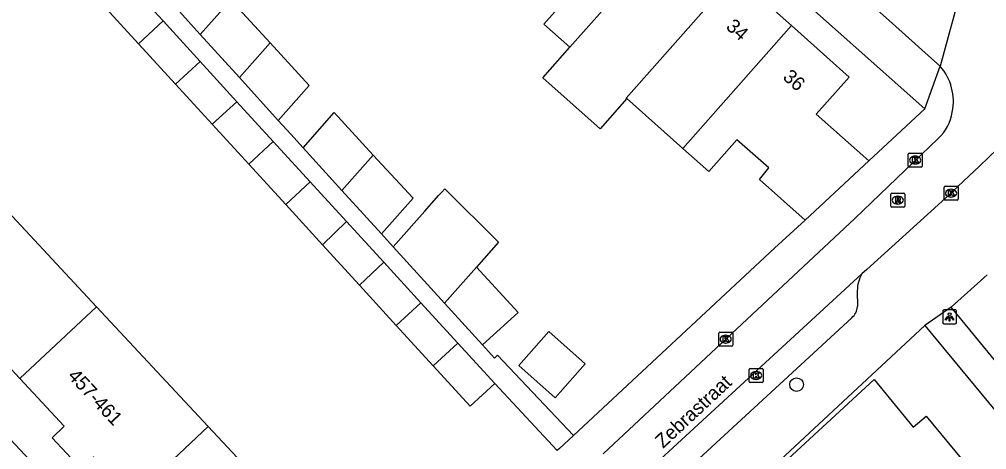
# Model space of a CAD drawing. Extents: x 163150 to 163546, y 380933 to 381635.
# Drawn here: x 163365.3 to 163434.7, y 381007.8 to 381038.6 of the extents above; entities that cross this region are included whole.
import ezdxf

# ---------------------------------------------------------------- set-up
doc = ezdxf.new("R2010")
doc.units = 0
for name, color, linetype in [('IMGEO_Boom', 7, 'Continuous'), ('IMGEO_Fietspad_gesloten', 7, 'Continuous'), ('IMGEO_Kolk', 7, 'Continuous'), ('IMGEO_Lichtpunt', 7, 'Continuous'), ('IMGEO_Muur', 7, 'Continuous'), ('IMGEO_Openbare_ruimte_label', 7, 'Continuous'), ('IMGEO_Pand', 7, 'Continuous'), ('IMGEO_Pand_nummerreeks', 7, 'Continuous'), ('IMGEO_Rijbaan_lokaal_open', 7, 'Continuous'), ('IMGEO_Rioolput', 7, 'Continuous'), ('IMGEO_Voetpad_open', 7, 'Continuous')]:
    doc.layers.add(name, color=color, linetype=linetype)

msp = doc.modelspace()

# ---------------------------------------------------------------- linework, layer by layer
at = {"layer": 'IMGEO_Boom'}
msp.add_circle((163421.052, 381012.46), 0.489, dxfattribs=at)
at = {"layer": 'IMGEO_Fietspad_gesloten'}
msp.add_lwpolyline([(163386.168, 380985.564), (163372.648, 381000), (163319.829, 381056.397), (163310.14, 381066.773), (163306.558, 381070.608)], dxfattribs=at)
at = {"layer": 'IMGEO_Kolk'}
for p, q in [((163429.135, 381029.054), (163429.987, 381029.054)), ((163429.06, 381028.128), (163429.06, 381028.98)), ((163429.548, 381028.834), (163429.573, 381028.834)), ((163430.061, 381028.98), (163430.061, 381028.128)), ((163429.987, 381028.054), (163429.135, 381028.054)), ((163429.571, 381028.274), (163429.546, 381028.274)), ((163431.637, 381025.759), (163431.637, 381026.611)), ((163431.712, 381026.685), (163432.564, 381026.685)), ((163432.125, 381026.465), (163432.15, 381026.465)), ((163432.638, 381026.611), (163432.638, 381025.759)), ((163432.564, 381025.685), (163431.712, 381025.685)), ((163432.148, 381025.905), (163432.123, 381025.905)), ((163415.468, 381015.297), (163415.468, 381016.149)), ((163415.543, 381016.223), (163416.395, 381016.223)), ((163415.956, 381016.003), (163415.981, 381016.003)), ((163416.469, 381016.149), (163416.469, 381015.297)), ((163416.395, 381015.223), (163415.543, 381015.223)), ((163415.979, 381015.443), (163415.954, 381015.443)), ((163417.651, 381012.688), (163417.651, 381013.54)), ((163417.726, 381013.614), (163418.578, 381013.614)), ((163418.139, 381013.394), (163418.164, 381013.394)), ((163418.652, 381013.54), (163418.652, 381012.688)), ((163418.578, 381012.614), (163417.726, 381012.614)), ((163418.162, 381012.834), (163418.137, 381012.834))]:
    msp.add_line(p, q, dxfattribs=at)
for points in [[(163429.135, 381029.054), (163429.987, 381029.054)], [(163429.06, 381028.128), (163429.06, 381028.98)], [(163429.381, 381028.754), (163429.504, 381028.754), (163429.504, 381028.603), (163429.634, 381028.754), (163429.798, 381028.754), (163429.652, 381028.603), (163429.805, 381028.354), (163429.653, 381028.354), (163429.568, 381028.518), (163429.504, 381028.451), (163429.504, 381028.354), (163429.381, 381028.354), (163429.381, 381028.754)], [(163430.061, 381028.98), (163430.061, 381028.128)], [(163429.987, 381028.054), (163429.135, 381028.054)], [(163431.637, 381025.759), (163431.637, 381026.611)], [(163431.712, 381026.685), (163432.564, 381026.685)], [(163431.958, 381026.385), (163432.081, 381026.385), (163432.081, 381026.234), (163432.211, 381026.385), (163432.375, 381026.385), (163432.229, 381026.234), (163432.382, 381025.985), (163432.23, 381025.985), (163432.145, 381026.149), (163432.081, 381026.082), (163432.081, 381025.985), (163431.958, 381025.985), (163431.958, 381026.385)], [(163432.638, 381026.611), (163432.638, 381025.759)], [(163432.564, 381025.685), (163431.712, 381025.685)], [(163415.468, 381015.297), (163415.468, 381016.149)], [(163415.543, 381016.223), (163416.395, 381016.223)], [(163415.789, 381015.923), (163415.912, 381015.923), (163415.912, 381015.772), (163416.042, 381015.923), (163416.206, 381015.923), (163416.06, 381015.772), (163416.213, 381015.523), (163416.061, 381015.523), (163415.976, 381015.687), (163415.912, 381015.62), (163415.912, 381015.523), (163415.789, 381015.523), (163415.789, 381015.923)], [(163416.469, 381016.149), (163416.469, 381015.297)], [(163416.395, 381015.223), (163415.543, 381015.223)], [(163417.651, 381012.688), (163417.651, 381013.54)], [(163417.726, 381013.614), (163418.578, 381013.614)], [(163417.972, 381013.314), (163418.095, 381013.314), (163418.095, 381013.163), (163418.225, 381013.314), (163418.389, 381013.314), (163418.243, 381013.163), (163418.396, 381012.914), (163418.244, 381012.914), (163418.159, 381013.078), (163418.095, 381013.011), (163418.095, 381012.914), (163417.972, 381012.914), (163417.972, 381013.314)], [(163418.652, 381013.54), (163418.652, 381012.688)], [(163418.578, 381012.614), (163417.726, 381012.614)]]:
    msp.add_lwpolyline(points, dxfattribs=at)
for centre, start, end in [((163429.137, 381028.978), 91.55205, 178.44795), ((163429.137, 381028.978), 91.55205, 178.44795), ((163429.985, 381028.978), 1.55205, 88.44795), ((163429.985, 381028.978), 1.55205, 88.44795), ((163429.137, 381028.13), 181.55205, 268.44795), ((163429.137, 381028.13), 181.55205, 268.44795), ((163429.985, 381028.13), 271.55205, 358.44795), ((163429.985, 381028.13), 271.55205, 358.44795), ((163431.714, 381026.609), 91.55205, 178.44795), ((163431.714, 381026.609), 91.55205, 178.44795), ((163432.562, 381026.609), 1.55205, 88.44795), ((163432.562, 381026.609), 1.55205, 88.44795), ((163431.714, 381025.761), 181.55205, 268.44795), ((163431.714, 381025.761), 181.55205, 268.44795), ((163432.562, 381025.761), 271.55205, 358.44795), ((163432.562, 381025.761), 271.55205, 358.44795), ((163415.545, 381016.147), 91.55205, 178.44795), ((163415.545, 381016.147), 91.55205, 178.44795), ((163416.393, 381016.147), 1.55205, 88.44795), ((163416.393, 381016.147), 1.55205, 88.44795), ((163415.545, 381015.299), 181.55205, 268.44795), ((163415.545, 381015.299), 181.55205, 268.44795), ((163416.393, 381015.299), 271.55205, 358.44795), ((163416.393, 381015.299), 271.55205, 358.44795), ((163417.728, 381013.538), 91.55205, 178.44795), ((163417.728, 381013.538), 91.55205, 178.44795), ((163418.576, 381013.538), 1.55205, 88.44795), ((163418.576, 381013.538), 1.55205, 88.44795), ((163417.728, 381012.69), 181.55205, 268.44795), ((163417.728, 381012.69), 181.55205, 268.44795), ((163418.576, 381012.69), 271.55205, 358.44795), ((163418.576, 381012.69), 271.55205, 358.44795)]:
    msp.add_arc(centre, 0.0765, start, end, dxfattribs=at)
for centre, major_axis, ratio, start_param, end_param in [((163429.547, 381028.554), (-0.387, 0.002), 0.722429, 4.712389, 7.853982), ((163429.572, 381028.554), (-0.39, 0.002), 0.717154, 1.570796, 4.712389), ((163432.124, 381026.185), (-0.387, 0.002), 0.722429, 4.712389, 7.853982), ((163432.149, 381026.185), (-0.39, 0.002), 0.717154, 1.570796, 4.712389), ((163415.955, 381015.723), (-0.387, 0.002), 0.722429, 4.712389, 7.853982), ((163415.98, 381015.723), (-0.39, 0.002), 0.717154, 1.570796, 4.712389), ((163418.138, 381013.114), (-0.387, 0.002), 0.722429, 4.712389, 7.853982), ((163418.163, 381013.114), (-0.39, 0.002), 0.717154, 1.570796, 4.712389)]:
    msp.add_ellipse(centre, major_axis=major_axis, ratio=ratio, start_param=start_param, end_param=end_param, dxfattribs=at)
at = {"layer": 'IMGEO_Lichtpunt'}
for p, q in [((163431.535, 381017.715), (163431.535, 381016.908)), ((163431.535, 381017.715), (163431.535, 381016.908)), ((163432.437, 381017.81), (163431.629, 381017.81)), ((163432.437, 381017.81), (163431.629, 381017.81)), ((163432.531, 381016.908), (163432.531, 381017.715)), ((163432.531, 381016.908), (163432.531, 381017.715)), ((163431.629, 381016.814), (163432.437, 381016.814)), ((163431.629, 381016.814), (163432.437, 381016.814))]:
    msp.add_line(p, q, dxfattribs=at)
for points in [[(163431.909, 381017.379), (163431.948, 381017.351), (163431.76, 381017.089), (163431.722, 381017.116), (163431.909, 381017.379)], [(163432.011, 381017.331), (163432.058, 381017.331), (163432.058, 381017.009), (163432.011, 381017.009), (163432.011, 381017.331)], [(163432.121, 381017.351), (163432.159, 381017.378), (163432.346, 381017.116), (163432.307, 381017.088), (163432.121, 381017.351)]]:
    msp.add_lwpolyline(points, dxfattribs=at)
msp.add_circle((163432.034, 381017.513), 0.0994, dxfattribs=at)
for centre, start, end in [((163431.629, 381017.715), 90, 180), ((163431.629, 381017.715), 90, 180), ((163432.437, 381017.715), 0, 90), ((163432.437, 381017.715), 0, 90), ((163431.629, 381016.908), 180, 270), ((163431.629, 381016.908), 180, 270), ((163432.437, 381016.908), 270, 0), ((163432.437, 381016.908), 270, 360)]:
    msp.add_arc(centre, 0.0946, start, end, dxfattribs=at)
at = {"layer": 'IMGEO_Muur'}
msp.add_lwpolyline([(163419.469, 381022.239), (163421.663, 381024.258)], dxfattribs=at)
at = {"layer": 'IMGEO_Pand'}
for points in [[(163412.553, 381045.4), (163404.794, 381036.643)], [(163404.794, 381036.643), (163402.925, 381038.304), (163404.915, 381040.549), (163402.722, 381042.497)], [(163408.87, 381032.959), (163408.824, 381032.999), (163416.617, 381041.795)], [(163416.617, 381041.795), (163420.681, 381038.189)], [(163375.6, 381038.522), (163373.023, 381041.334)], [(163371.254, 381039.713), (163373.847, 381036.882)], [(163378.274, 381037.556), (163380.458, 381040.021), (163383.287, 381036.948)], [(163373.847, 381036.882), (163375.6, 381038.522)], [(163378.264, 381035.614), (163375.6, 381038.522)], [(163412.887, 381029.393), (163420.681, 381038.189)], [(163420.681, 381038.189), (163424.834, 381034.505), (163422.47, 381031.841), (163426.228, 381028.508)], [(163378.274, 381037.556), (163381.086, 381034.464)], [(163373.847, 381036.882), (163376.494, 381033.993)], [(163381.086, 381034.464), (163383.287, 381036.948)], [(163383.287, 381036.948), (163386.09, 381033.904), (163383.872, 381031.401)], [(163408.87, 381032.959), (163406.956, 381030.801), (163402.846, 381034.445), (163404.794, 381036.643)], [(163376.494, 381033.993), (163378.264, 381035.614)], [(163378.264, 381035.614), (163380.899, 381032.738)], [(163376.494, 381033.993), (163379.129, 381031.116)], [(163381.086, 381034.464), (163383.872, 381031.401)], [(163380.899, 381032.738), (163379.129, 381031.116)], [(163380.899, 381032.738), (163383.507, 381029.891)], [(163412.887, 381029.393), (163408.87, 381032.959)], [(163385.658, 381029.438), (163387.886, 381031.954), (163390.686, 381028.914)], [(163379.129, 381031.116), (163381.753, 381028.252)], [(163381.753, 381028.252), (163383.507, 381029.891)], [(163383.507, 381029.891), (163386.168, 381026.986)], [(163421.663, 381024.258), (163418.388, 381027.163), (163419.053, 381027.989), (163416.776, 381030.012), (163414.756, 381027.733), (163412.887, 381029.393)], [(163385.658, 381029.438), (163388.44, 381026.379)], [(163388.44, 381026.379), (163390.686, 381028.914)], [(163390.686, 381028.914), (163393.537, 381025.817), (163391.274, 381023.263)], [(163426.228, 381028.508), (163421.663, 381024.258)], [(163381.753, 381028.252), (163384.399, 381025.365)], [(163384.399, 381025.365), (163386.168, 381026.986)], [(163386.168, 381026.986), (163388.769, 381024.148)], [(163370.824, 381018.034), (163362.831, 381026.582)], [(163388.44, 381026.379), (163391.274, 381023.263)], [(163392.117, 381022.336), (163394.385, 381024.896), (163395.367, 381026.004), (163395.596, 381026.263), (163395.807, 381026.501), (163399.662, 381022.66), (163398.084, 381020.879)], [(163384.399, 381025.365), (163387.045, 381022.476)], [(163387.045, 381022.476), (163388.769, 381024.148)], [(163388.769, 381024.148), (163391.443, 381021.228)], [(163387.045, 381022.476), (163389.69, 381019.589)], [(163392.117, 381022.336), (163395.794, 381018.294)], [(163365.322, 381012.89), (163362.128, 381016.307), (163361.256, 381015.491), (163359.2, 381017.689), (163360.078, 381018.51), (163357.335, 381021.443)], [(163389.69, 381019.589), (163391.443, 381021.228)], [(163391.443, 381021.228), (163394.105, 381018.323)], [(163395.794, 381018.294), (163398.084, 381020.879)], [(163398.084, 381020.879), (163401.085, 381017.62), (163398.51, 381015.308)], [(163389.69, 381019.589), (163392.335, 381016.701)], [(163365.322, 381012.89), (163370.824, 381018.034)], [(163378.849, 381009.451), (163370.824, 381018.034)], [(163394.105, 381018.323), (163392.335, 381016.701)], [(163396.752, 381015.433), (163394.105, 381018.323)], [(163395.794, 381018.294), (163398.51, 381015.308)], [(163392.335, 381016.701), (163394.983, 381013.812)], [(163403.27, 381016.26), (163405.875, 381013.956), (163403.722, 381011.522), (163401.117, 381013.826), (163403.27, 381016.26)], [(163394.983, 381013.812), (163396.752, 381015.433)], [(163396.752, 381015.433), (163399.402, 381012.54)], [(163394.983, 381013.812), (163397.632, 381010.919), (163399.402, 381012.54)], [(163373.376, 381004.332), (163370.611, 381007.289), (163369.708, 381006.445), (163367.641, 381008.656), (163368.516, 381009.474), (163365.322, 381012.89)], [(163424.629, 380998.229), (163423.156, 381000), (163425.774, 381002.186), (163423.784, 381004.577), (163422.673, 381003.646), (163420.144, 381006.846), (163426.609, 381012.836), (163429.41, 381009.418), (163430.345, 381010.201), (163433.893, 381005.936)], [(163378.849, 381009.451), (163373.376, 381004.332)], [(163381.571, 380995.838), (163381.819, 380996.072), (163381.618, 380996.286), (163383.625, 380998.178), (163383.829, 380997.961), (163384.694, 380998.777), (163384.486, 380998.997), (163385.623, 381000), (163386.434, 381000.715), (163386.787, 381000.337), (163387.099, 381000.628), (163383.684, 381004.28), (163378.849, 381009.451)]]:
    msp.add_lwpolyline(points, dxfattribs=at)
at = {"layer": 'IMGEO_Rijbaan_lokaal_open'}
for points in [[(163431.364, 381035.276), (163430.742, 381035.835), (163427.947, 381038.346), (163425.074, 381040.927), (163424.908, 381041.074)], [(163432.904, 381040.995), (163431.364, 381035.276)], [(163436.759, 381030.613), (163434.189, 381028.125), (163431.477, 381025.583), (163426.096, 381020.718), (163425.737, 381020.394)], [(163431.22, 381030.101), (163425.239, 381024.377), (163407.169, 381007.491)], [(163409.794, 381005.73), (163425.737, 381020.394)], [(163432.143, 381018.005), (163434.736, 381020.337)], [(163436.489, 381012.744), (163435.783, 381013.597), (163432.926, 381017.057), (163432.143, 381018.005)]]:
    msp.add_lwpolyline(points, dxfattribs=at)
for centre, radius, start, end in [((163428.485, 381032.768), 3.818, 348.37937, 41.063), ((163429.003, 381032.49), 3.259, 312.85936, 351.33777)]:
    msp.add_arc(centre, radius, start, end, dxfattribs=at)
at = {"layer": 'IMGEO_Rioolput'}
for p, q in [((163427.814, 381025.258), (163427.814, 381026.11)), ((163427.889, 381026.184), (163428.741, 381026.184)), ((163428.302, 381025.964), (163428.327, 381025.964)), ((163428.815, 381026.11), (163428.815, 381025.258)), ((163428.741, 381025.184), (163427.889, 381025.184)), ((163428.325, 381025.404), (163428.3, 381025.404))]:
    msp.add_line(p, q, dxfattribs=at)
for points in [[(163427.814, 381025.258), (163427.814, 381026.11)], [(163427.889, 381026.184), (163428.741, 381026.184)], [(163428.403, 381025.882), (163428.151, 381025.884), (163428.151, 381025.484)], [(163428.151, 381025.484), (163428.275, 381025.484), (163428.275, 381025.646), (163428.286, 381025.646)], [(163428.329, 381025.803), (163428.275, 381025.803), (163428.275, 381025.722)], [(163428.275, 381025.722), (163428.327, 381025.722)], [(163428.333, 381025.617), (163428.404, 381025.484), (163428.544, 381025.484), (163428.479, 381025.61)], [(163428.815, 381026.11), (163428.815, 381025.258)], [(163428.741, 381025.184), (163427.889, 381025.184)]]:
    msp.add_lwpolyline(points, dxfattribs=at)
for centre, radius, start, end in [((163427.891, 381026.108), 0.0765, 91.55205, 178.44795), ((163427.891, 381026.108), 0.0765, 91.55205, 178.44795), ((163428.285, 381025.593), 0.0533, 26.02933, 88.69889), ((163428.311, 381025.911), 0.19, 274.7715, 282.96867), ((163428.335, 381025.707), 0.0964, 77.00612, 93.18647), ((163428.349, 381025.764), 0.0378, 276.66336, 79.67722), ((163428.402, 381025.772), 0.109, 350.36119, 89.41601), ((163428.4, 381025.772), 0.112, 277.58423, 350.98172), ((163428.384, 381025.557), 0.108, 29.51342, 73.79051), ((163428.739, 381026.108), 0.0765, 1.55205, 88.44795), ((163428.739, 381026.108), 0.0765, 1.55205, 88.44795), ((163427.891, 381025.26), 0.0765, 181.55205, 268.44795), ((163427.891, 381025.26), 0.0765, 181.55205, 268.44795), ((163428.739, 381025.26), 0.0765, 271.55205, 358.44795), ((163428.739, 381025.26), 0.0765, 271.55205, 358.44795)]:
    msp.add_arc(centre, radius, start, end, dxfattribs=at)
for centre, major_axis, ratio, start_param, end_param in [((163428.301, 381025.684), (-0.387, 0.002), 0.722429, 4.712389, 7.853982), ((163428.326, 381025.684), (-0.39, 0.002), 0.717154, 1.570796, 4.712389)]:
    msp.add_ellipse(centre, major_axis=major_axis, ratio=ratio, start_param=start_param, end_param=end_param, dxfattribs=at)
at = {"layer": 'IMGEO_Voetpad_open'}
for points in [[(163348.313, 381104.939), (163430.25, 381032.233)], [(163376.56, 381039.44), (163377.41, 381038.506), (163378.274, 381037.556)], [(163430.25, 381032.233), (163431.364, 381035.276)], [(163426.228, 381028.508), (163430.25, 381032.233)], [(163383.872, 381031.401), (163384.763, 381030.422), (163385.658, 381029.438)], [(163405.039, 381008.81), (163419.469, 381022.239), (163421.663, 381024.258)], [(163391.274, 381023.263), (163392.117, 381022.336)], [(163425.411, 381019.177), (163425.417, 381018.052)], [(163432.143, 381018.005), (163430.255, 381016.703)], [(163425.016, 381017.255), (163413.142, 381006.301)], [(163412.135, 380999.86), (163412.29, 381000), (163430.255, 381016.703)], [(163430.255, 381016.703), (163444.089, 381000), (163465.785, 380974.327)], [(163398.51, 381015.308), (163399.37, 381014.362), (163399.598, 381014.567), (163405.039, 381008.81)], [(163399.402, 381012.54), (163403.875, 381007.733)], [(163405.039, 381008.81), (163404.04, 381007.881), (163403.875, 381007.733)]]:
    msp.add_lwpolyline(points, dxfattribs=at)
for centre, radius, start, end in [((163427.872, 381019.17), 2.461, 150.17181, 179.83646), ((163424.28, 381018.124), 1.139, 310.23087, 356.35184)]:
    msp.add_arc(centre, radius, start, end, dxfattribs=at)

# ---------------------------------------------------------------- texts
at = {"layer": 'IMGEO_Openbare_ruimte_label'}
msp.add_text('Zebrastraat', height=1, rotation=42.97483, dxfattribs=at).set_placement((163411.476, 381007.852))
at = {"layer": 'IMGEO_Pand_nummerreeks'}
for s, rotation, p in [('34', 318.42045, (163415.924, 381038.025)), ('36', 318.42122, (163420.001, 381034.408)), ('457-461', 313.07196, (163368.705, 381013.031))]:
    msp.add_text(s, height=1, rotation=rotation, dxfattribs=at).set_placement(p)

doc.saveas('drawing.dxf')
